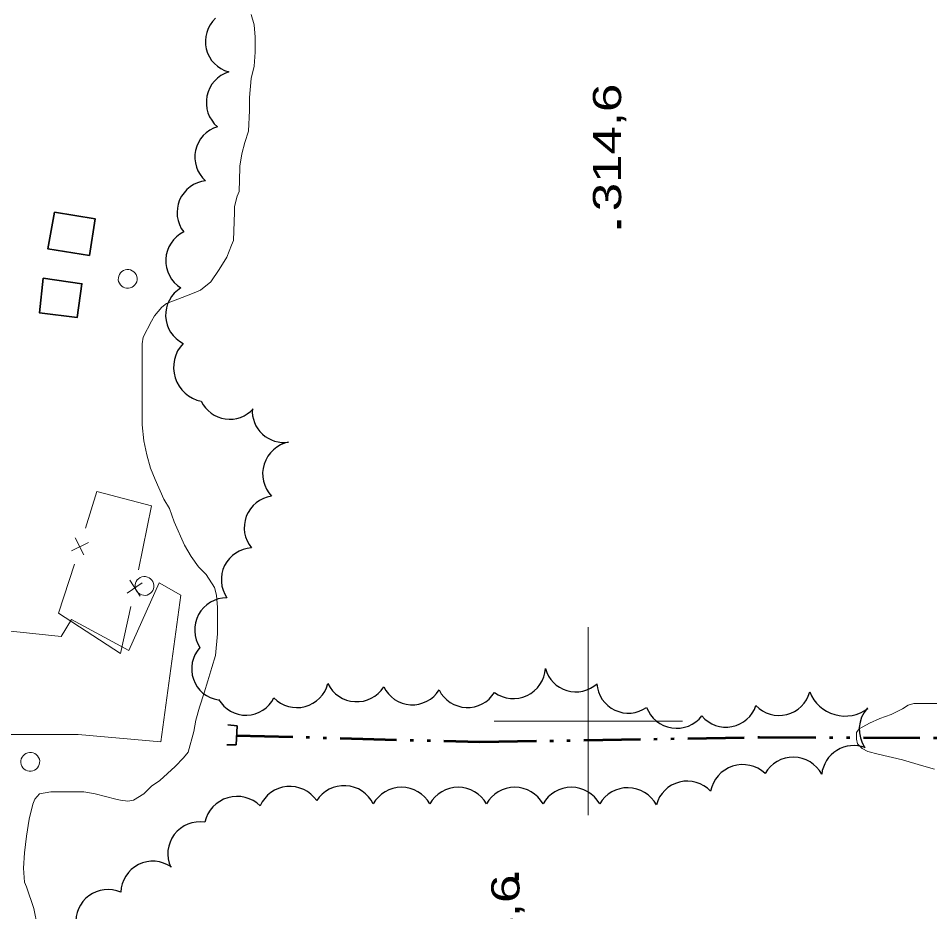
# Model space of a CAD drawing. Extents: x 240591 to 242335, y 5323482 to 5326937.
# Drawn here: x 241539.4 to 241636.3, y 5324579.8 to 5324674.7 of the extents above; entities that cross this region are included whole.
import ezdxf
from ezdxf.enums import TextEntityAlignment as Align

# ---------------------------------------------------------------- set-up
doc = ezdxf.new("R2010")
doc.units = 0
doc.header["$LTSCALE"] = 1.2
doc.linetypes.add('DASH_DOUBLE_DOT', pattern=[9.2, 5, -1.2, 0.3, -1.2, 0.3, -1.2])
doc.linetypes.add('LONG_DASHED', pattern=[7.5, 6, -1.5])
for name, color, linetype, lineweight in [('19', 7, 'Continuous', 13), ('2', 7, 'Continuous', 13), ('26', 7, 'Continuous', 35), ('3', 7, 'Continuous', 140), ('31', 7, 'Continuous', 70), ('36', 7, 'Continuous', 13), ('37', 7, 'Continuous', 13), ('4', 7, 'DASH_DOUBLE_DOT', 53), ('44', 7, 'Continuous', 25), ('61', 7, 'Continuous', 13)]:
    doc.layers.add(name, color=color, linetype=linetype, lineweight=lineweight)

msp = doc.modelspace()

# ---------------------------------------------------------------- linework, layer by layer
at = {"layer": '19'}
msp.add_lwpolyline([(241529, 5324618.7), (241532.6, 5324618.2), (241531.5, 5324611.3), (241538.3, 5324609.6), (241544, 5324609), (241545.1, 5324610.8), (241551.2, 5324607.5), (241554.4, 5324614.7), (241556.7, 5324613.4), (241554.6, 5324597.8), (241545.8, 5324598.6), (241537.8, 5324598.6), (241526.4, 5324601.9), (241515.3, 5324605.6), (241508.6, 5324606.6)], dxfattribs=at)
at = {"layer": '2', "linetype": 'LONG_DASHED'}
msp.add_lwpolyline([(241564.2, 5324675.1), (241564.5, 5324674), (241564.6, 5324672.7), (241564.6, 5324671.1), (241564.5, 5324669.6), (241564.2, 5324668.3), (241564, 5324666.3), (241564, 5324664.9), (241563.9, 5324662.7), (241563.5, 5324661.5), (241563.2, 5324660.3), (241563, 5324659), (241563, 5324658.8)], dxfattribs=at)
at = {"layer": '2'}
for points in [[(241563, 5324658.8), (241562.9, 5324656.3), (241562.7, 5324655.8), (241562.4, 5324654.7), (241562.4, 5324654.1), (241562.3, 5324651.1), (241562.1, 5324650.6), (241561.6, 5324649.3), (241560.8, 5324648), (241559.9, 5324646.7), (241558.8, 5324645.8), (241558.3, 5324645.6), (241557.3, 5324645.2), (241555.2, 5324644.4), (241554.7, 5324644), (241553.9, 5324643.1), (241553.6, 5324642.5), (241552.7, 5324640.8), (241552.6, 5324640.1), (241552.6, 5324639.4), (241552.6, 5324636.8), (241552.6, 5324634.2), (241552.6, 5324631.5), (241552.8, 5324629.8), (241553.1, 5324628.3), (241553.5, 5324626.9), (241554, 5324625.7), (241554.9, 5324623.6), (241555.5, 5324622.6), (241556, 5324621.2), (241557.1, 5324618.7), (241557.8, 5324617.5), (241558.6, 5324616.4), (241559.4, 5324615.6), (241560.3, 5324614.2), (241560.5, 5324613.4), (241560.6, 5324612.1), (241560.6, 5324610.7), (241560.6, 5324609.3), (241560.4, 5324607), (241560, 5324605.7), (241559.6, 5324604.3), (241559.2, 5324603), (241558.7, 5324601.5), (241558.3, 5324600.1), (241558.1, 5324598.9), (241557.5, 5324596.7), (241557, 5324596.1), (241556.1, 5324595.2), (241554.5, 5324593.7), (241553.6, 5324593.1), (241552.8, 5324592.3), (241551.7, 5324591.6), (241551.1, 5324591.5), (241550.3, 5324591.6), (241549.8, 5324591.7), (241547.6, 5324592.3), (241546.4, 5324592.5), (241545.2, 5324592.5), (241542.9, 5324592.5), (241541.7, 5324592.3), (241541.2, 5324591.7), (241541, 5324591.2), (241540.6, 5324589.6), (241540.3, 5324587.8), (241540.1, 5324586), (241540, 5324584.4), (241540.1, 5324582.9), (241540.3, 5324582.4), (241541.1, 5324580.1), (241541.5, 5324578.2)], [(241637.2, 5324601.9), (241634.6, 5324601.9), (241634, 5324601.7), (241633.4, 5324601.3), (241632.2, 5324600.7), (241631, 5324600.3), (241629.9, 5324599.8), (241628.8, 5324599.2), (241628.5, 5324598.8), (241628.5, 5324598.1), (241628.6, 5324597.6), (241629.1, 5324597.1), (241629.7, 5324596.8), (241630.8, 5324596.5), (241633.4, 5324595.9), (241635.4, 5324595.3), (241636.8, 5324594.9)]]:
    msp.add_lwpolyline(points, dxfattribs=at)
at = {"layer": '26'}
for p, q in [((241562.7, 5324599.5), (241561.7, 5324599.6)), ((241562.7, 5324599.5), (241562.6, 5324597.5)), ((241562.6, 5324597.5), (241561.6, 5324597.5))]:
    msp.add_line(p, q, dxfattribs=at)
at = {"layer": '3'}
for p, q in [((241603.3, 5324652.4), (241603.3, 5324653.2)), ((241592.4, 5324583.1), (241592.4, 5324583.9))]:
    msp.add_line(p, q, dxfattribs=at)
at = {"layer": '31', "lineweight": 35}
for points in [[(241543.3, 5324654.1), (241547.6, 5324653.4), (241547, 5324649.5), (241542.6, 5324650.2)], [(241542.1, 5324647.1), (241546.2, 5324646.5), (241545.7, 5324642.9), (241541.7, 5324643.4)]]:
    msp.add_lwpolyline(points, close=True, dxfattribs=at)
at = {"layer": '36'}
for centre in [(241551.07, 5324647.003), (241552.86, 5324614.373), (241540.72, 5324595.693)]:
    msp.add_ellipse(centre, major_axis=(-0.463, 0.886), ratio=0.999959, dxfattribs=at)
at = {"layer": '37'}
for p, q in [((241552.2, 5324616.1), (241553.6, 5324622.9)), ((241546.9, 5324619), (241545.1, 5324618.1)), ((241546.4, 5324617.7), (241545.5, 5324619.5)), ((241543.7, 5324611.5), (241545.4, 5324616.7)), ((241552.4, 5324613.3), (241551.3, 5324615)), ((241552.6, 5324614.7), (241551, 5324613.6))]:
    msp.add_line(p, q, dxfattribs=at)
for points in [[(241546.6, 5324620.5), (241547.8, 5324624.4), (241553.6, 5324622.9)], [(241543.7, 5324611.5), (241550.3, 5324607.2), (241551.4, 5324612.2)]]:
    msp.add_lwpolyline(points, dxfattribs=at)
at = {"layer": '4'}
msp.add_lwpolyline([(241562.6, 5324598.5), (241588.5, 5324597.8), (241618.2, 5324598.3), (241642.7, 5324598.2), (241659.2, 5324595.7), (241681.4, 5324589), (241707.4, 5324577.9), (241737.6, 5324562.7), (241770.2, 5324547), (241787.8, 5324538.3), (241794.7, 5324535.6), (241798.9, 5324533.4), (241803.8, 5324530.9)], dxfattribs=at)
at = {"layer": '44'}
for centre, radius, start, end in [((241562.685, 5324672.243), 3.362, 132.80626, 254.74622), ((241562.822, 5324665.756), 3.402, 107.48515, 229.21426), ((241561.573, 5324659.953), 3.37, 106.78545, 228.7263), ((241559.687, 5324654.064), 3.372, 95.72949, 217.74581), ((241558.524, 5324648.942), 3.408, 116.18711, 238.04006), ((241558.475, 5324643.164), 3.378, 121.30715, 243.15771), ((241604.267, 5324604.205), 3.349, 183.76373, 305.24762), ((241620.275, 5324603.975), 3.368, 223.19625, 345.11221), ((241609.394, 5324602.657), 3.408, 200.38599, 322.01919), ((241614.641, 5324602.715), 3.347, 220.08661, 341.80289), ((241632.213, 5324599.128), 3.42, 138.18509, 214.59155), ((241621.772, 5324592.736), 3.445, 28.13359, 149.96306), ((241610.528, 5324590.232), 3.403, 43.40252, 165.04414), ((241568.303, 5324589.618), 3.447, 34.30265, 156.1723), ((241604.202, 5324589.486), 3.445, 28.1336, 149.96307)]:
    msp.add_arc(centre, radius, start, end, dxfattribs=at)
for centre, major_axis, ratio, start_param, end_param in [((241559.658, 5324637.623), (-3.533, -1.148), 0.995979, 5.216485, 7.332626), ((241561.914, 5324635.445), (-0.505, -3.316), 0.99878, 5.308847, 7.272576), ((241567.651, 5324632.974), (-1.646, -2.912), 0.999665, 5.156249, 6.953603), ((241568.933, 5324626.261), (-3.363, 1.081), 0.98495, 5.237037, 7.339319), ((241566.817, 5324620.571), (-2.775, 1.914), 0.999925, 5.455178, 7.582894), ((241564.394, 5324615.038), (-3.024, 1.502), 0.999632, 5.22197, 7.345302), ((241561.647, 5324609.674), (-3.05, 1.641), 0.997358, 5.215766, 7.344188), ((241561.208, 5324605.569), (1.114, -3.157), 0.999855, 3.635695, 5.789083), ((241592.042, 5324605.83), (1.458, -3.101), 0.999911, 5.219632, 7.347165), ((241598.69, 5324606.466), (3.257, -0.758), 0.999984, 3.632119, 5.676346), ((241569.049, 5324604.847), (0.625, -3.342), 0.999244, 5.297545, 7.417472), ((241575.402, 5324605.472), (-0.998, -3.248), 0.999926, 5.458471, 7.586256), ((241581.307, 5324605.123), (-0.382, -3.357), 0.99879, 5.276651, 7.403991), ((241587.176, 5324604.839), (-0.137, -3.38), 0.997923, 5.218672, 7.337063), ((241563.628, 5324603.994), (-0.195, -3.348), 0.9968, 5.292838, 7.443691), ((241627.301, 5324604.603), (-0.871, -3.962), 0.999638, 5.30573, 7.140897), ((241628.212, 5324593.996), (-3.167, -1.299), 0.998737, 3.964439, 5.786668), ((241616.419, 5324591.909), (-2.305, -2.611), 0.999995, 3.116192, 5.244736), ((241574.057, 5324589.709), (0.205, 3.44), 0.99995, 5.222275, 7.346594), ((241580.165, 5324589.54), (-0.01, 3.44), 0.999204, 5.216446, 7.344279), ((241586.175, 5324589.542), (-0.01, 3.438), 0.999552, 5.216141, 7.344583), ((241592.19, 5324589.534), (0.388, 3.424), 0.999686, 5.333149, 7.458929), ((241598.21, 5324589.535), (0, 3.445), 0.999801, 5.220201, 7.346169), ((241562.694, 5324588.505), (-0.992, 3.366), 0.999739, 5.220965, 7.347467), ((241558.744, 5324585.907), (-3.261, 1.009), 0.996836, 4.856999, 7.015733), ((241553.748, 5324581.709), (-3.219, -1.156), 0.999119, 3.757145, 5.905874), ((241548.966, 5324578.694), (-3.197, 1.21), 0.99756, 4.662878, 6.749731)]:
    msp.add_ellipse(centre, major_axis=major_axis, ratio=ratio, start_param=start_param, end_param=end_param, dxfattribs=at)
at = {"layer": '61'}
for points in [[(241600, 5324610), (241600, 5324600), (241600, 5324590)], [(241590, 5324600), (241600, 5324600), (241610, 5324600)]]:
    msp.add_lwpolyline(points, dxfattribs=at)

# ---------------------------------------------------------------- texts
at = {"layer": '3', "width": 1.35}
msp.add_text('314,6', height=3, rotation=90, dxfattribs=at).set_placement((241603.5, 5324654.2))
msp.add_text('314,6', height=3, rotation=90, dxfattribs=at).set_placement((241592.7, 5324583.7), align=Align.RIGHT)

doc.saveas('drawing.dxf')
